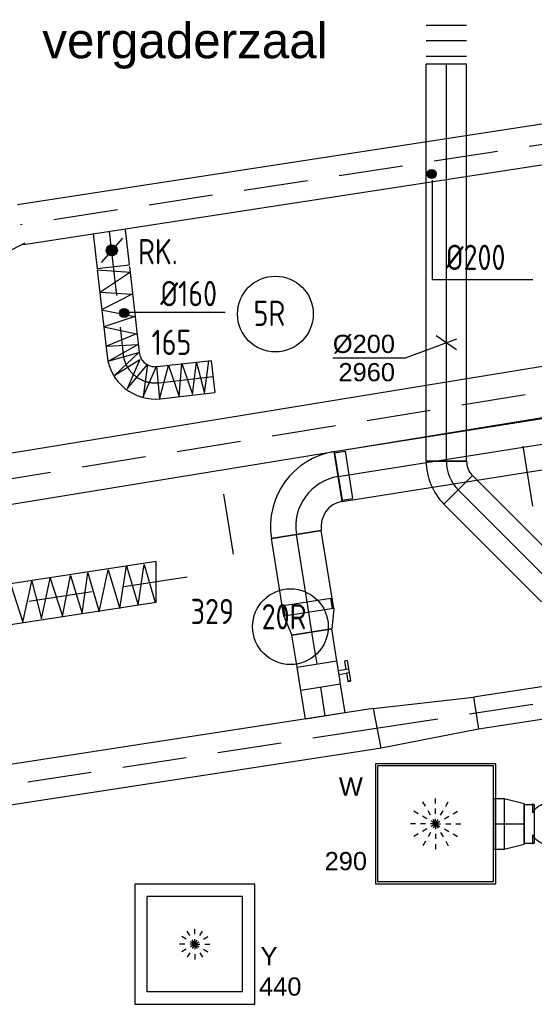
# Model space of a CAD drawing. Extents: x -156717 to 425753, y -51191 to 363295.
# Tile 412 of 502: x 215036 to 217584, y 111393 to 116267. Entities that reach past the tile are written whole.
import ezdxf
from ezdxf.enums import TextEntityAlignment as Align
from ezdxf.lldxf.tags import DXFTag

# ---------------------------------------------------------------- set-up
doc = ezdxf.new("R2010")
doc.units = 0
doc.header["$LTSCALE"] = 50
doc.linetypes.add('HIDDEN', pattern=[9.524999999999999, 6.35, -3.175])
doc.linetypes.add('STREEPJES', pattern=[0.1, 0.05, -0.05])
doc.layers.get('0').update_dxf_attribs({"linetype": 'CONTINUOUS'})
for name, color, linetype in [('57---0--VENTINST', 4, 'CONTINUOUS'), ('57LB', 4, 'CONTINUOUS'), ('BOUWTEKST', 2, 'CONTINUOUS'), ('WL570---_RETOUR_RST', 2, 'CONTINUOUS'), ('WL570---_RETOUR_RST_HL', 1, 'CONTINUOUS'), ('WL570---_TOEVOER', 3, 'CONTINUOUS'), ('WL570---_TOEVOER_HL', 8, 'CONTINUOUS'), ('WL570---_TOEVOER_RST', 2, 'CONTINUOUS'), ('WL570---_TOEVOER_RST_HL', 1, 'CONTINUOUS'), ('WM570---_RETOUR_RST_PR', 1, 'CONTINUOUS'), ('WM570---_TOEVOER', 1, 'CONTINUOUS'), ('WM570---_TOEVOER_PR', 1, 'CONTINUOUS'), ('WM570---_TOEVOER_RST_PR', 1, 'CONTINUOUS')]:
    doc.layers.add(name, color=color, linetype=linetype)
doc.styles.add('BURO-018', font='ARIAL.TTF', dxfattribs={"height": 63})
doc.styles.add('ISO25', font='ISO', dxfattribs={"width": 0.9})
doc.styles.get("Standard").update_dxf_attribs({"font": 'ARIAL.TTF'})
tags = doc.linetypes.add('CENTER2', pattern=[28.575000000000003, 19.05, -3.175, 3.175, -3.175]).pattern_tags.tags
tags[10:11] = [DXFTag(74, 4), DXFTag(75, 0), DXFTag(340, '0'), DXFTag(46, 1.0), DXFTag(50, 0.0), DXFTag(44, 0.0), DXFTag(45, 0.0)]
tags[8:9] = [DXFTag(74, 4), DXFTag(75, 0), DXFTag(340, '0'), DXFTag(46, 1.0), DXFTag(50, 0.0), DXFTag(44, 0.0), DXFTag(45, 0.0)]
tags[6:7] = [DXFTag(74, 4), DXFTag(75, 0), DXFTag(340, '0'), DXFTag(46, 1.0), DXFTag(50, 0.0), DXFTag(44, 0.0), DXFTag(45, 0.0)]
tags[4:5] = [DXFTag(74, 4), DXFTag(75, 0), DXFTag(340, '0'), DXFTag(46, 1.0), DXFTag(50, 0.0), DXFTag(44, 0.0), DXFTag(45, 0.0)]

# ---------------------------------------------------------------- blocks, each defined once
blk = doc.blocks.new('CIRC1MM')
at = {"color": 2, "linetype": 'Continuous'}
for p, q in [((-0.5000000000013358, 0), (0.5000000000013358, 0)), ((-0.4898979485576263, 0.09999999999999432), (0.4898979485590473, 0.09999999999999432)), ((-0.4582575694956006, 0.1999999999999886), (0.4582575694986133, 0.1999999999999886)), ((-0.4000000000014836, 0.2999999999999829), (0.3999999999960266, 0.2999999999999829)), ((-0.3000000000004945, 0.4000000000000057), (0.3000000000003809, 0.4000000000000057)), ((-0.4898979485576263, -0.1000000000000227), (0.4898979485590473, -0.1000000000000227)), ((-0.4582575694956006, -0.1999999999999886), (0.4582575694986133, -0.1999999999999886)), ((-0.4000000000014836, -0.3000000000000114), (0.3999999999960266, -0.3000000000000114)), ((-0.3000000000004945, -0.3999999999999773), (0.3000000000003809, -0.3999999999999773))]:
    blk.add_line(p, q, dxfattribs=at)
blk.add_circle((-8.526512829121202e-14, 0), 0.4999999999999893, dxfattribs=at)
blk = doc.blocks.new('*U2504')
at = {"color": 0, "ltscale": 10}
for p, q in [((-2.91038304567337e-11, 100, -2960), (684.1314966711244, 99.99999999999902, -2960)), ((684.1314966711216, 100, -2960), (684.1314966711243, -100.0000000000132, -2960)), ((-1.455191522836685e-11, -100.0000000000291, -2960), (684.131496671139, -100.0000000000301, -2960))]:
    blk.add_line(p, q, dxfattribs=at)
at = {"layer": 'WL570---_TOEVOER_HL', "linetype": 'CENTER2'}
blk.add_line((-1.455191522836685e-11, 0, -2960), (684.131496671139, -9.874001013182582e-13, -2960), dxfattribs=at)
at = {"layer": 'WM570---_TOEVOER_PR', "color": 1, "style": 'BURO-018'}
blk.add_attdef('POSNR', text='', height=90, dxfattribs=at).set_placement((0, 0), align=Align.MIDDLE)
blk = doc.blocks.new('*U2517')
at = {"color": 0, "ltscale": 10}
for p, q in [((-249.9999999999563, -125, -2700.000000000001), (-250.0000000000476, 125.0000000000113, -2700.000000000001)), ((125, -250, -2700.000000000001), (-124.9999999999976, -250.000000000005, -2700.000000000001)), ((-118.7499999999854, -250, -2700.000000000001), (-118.7499999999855, -302.9999999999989, -2700.000000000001)), ((118.75, -250.0000000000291, -2700.000000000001), (-118.7499999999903, -250.0000000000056, -2700.000000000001)), ((118.75, -250.0000000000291, -2700.000000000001), (118.75, -303.000000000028, -2700.000000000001)), ((118.75, -303.0000000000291, -2700.000000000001), (-118.7499999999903, -303.0000000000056, -2700.000000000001))]:
    blk.add_line(p, q, dxfattribs=at)
for radius, start, end in [(375.0000000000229, 5.195843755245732e-12, 89.99999999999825), (125.0000000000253, 1.326938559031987e-11, 89.99999999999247)]:
    blk.add_arc((-250.0000000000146, -250.0000000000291, -2700.000000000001), radius, start, end, dxfattribs=at)
at = {"layer": 'WL570---_TOEVOER_HL', "linetype": 'CENTER2'}
blk.add_arc((-250, -250.0000000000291, -2700.000000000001), 249.9999999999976, 1.199040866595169e-12, 90.0000000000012, dxfattribs=at)
at = {"layer": 'WM570---_TOEVOER_PR', "color": 1, "style": 'BURO-018'}
blk.add_attdef('POSNR', text='', height=90, dxfattribs=at).set_placement((0, 0), align=Align.MIDDLE)
blk = doc.blocks.new('*U2518')
at = {"color": 0, "ltscale": 10}
for p, q in [((0, 124.9999999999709, -2700.000000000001), (390.9124773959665, 124.9999999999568, -2700.000000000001)), ((0, -125.0000000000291, -2700.000000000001), (-5.00988139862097e-12, 124.9999999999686, -2700.000000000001)), ((390.9124773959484, 124.9999999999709, -2700.000000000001), (390.9124773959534, -125.0000000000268, -2700.000000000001)), ((0, -125.0000000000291, -2700.000000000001), (390.9124773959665, -125.0000000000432, -2700.000000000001))]:
    blk.add_line(p, q, dxfattribs=at)
at = {"layer": 'WL570---_TOEVOER_HL', "linetype": 'CENTER2'}
blk.add_line((0, 0, -2700.000000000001), (390.9124773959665, -1.408330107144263e-11, -2700.000000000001), dxfattribs=at)
at = {"layer": 'WM570---_TOEVOER_PR', "color": 1, "style": 'BURO-018'}
blk.add_attdef('POSNR', text='', height=90, dxfattribs=at).set_placement((0, 0), align=Align.MIDDLE)
blk = doc.blocks.new('*U2519')
at = {"color": 0, "ltscale": 10}
for p, q in [((-2.91038304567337e-11, 125.0000000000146, -2700.000000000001), (1574.699007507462, 125.0000000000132, -2700.000000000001)), ((0, -125, -2700.000000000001), (-5.89112092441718e-12, 124.9999999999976, -2700.000000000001)), ((1574.699007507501, 125.0000000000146, -2700.000000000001), (1574.699007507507, -124.999999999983, -2700.000000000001)), ((0, -125, -2700.000000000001), (1574.699007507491, -125.0000000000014, -2700.000000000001))]:
    blk.add_line(p, q, dxfattribs=at)
at = {"layer": 'WL570---_TOEVOER_HL', "linetype": 'CENTER2'}
blk.add_line((0, 0, -2700.000000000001), (1574.699007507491, -1.398613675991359e-12, -2700.000000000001), dxfattribs=at)
at = {"layer": 'WM570---_TOEVOER_PR', "color": 1, "style": 'BURO-018'}
blk.add_attdef('POSNR', text='', height=90, dxfattribs=at).set_placement((0, 0), align=Align.MIDDLE)
blk = doc.blocks.new('*U2520')
at = {"color": 0, "ltscale": 10}
for p, q in [((99.10000000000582, 125.0000000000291, -2700.000000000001), (1.088551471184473e-11, 100.0000000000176, -2700.000000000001)), ((1.455191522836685e-11, -99.9999999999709, -2700.000000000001), (8.706591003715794e-12, 100.0000000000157, -2700.000000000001)), ((99.10000000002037, -124.9999999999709, -2700.000000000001), (99.10000000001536, 125.0000000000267, -2700.000000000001)), ((99.10000000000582, 118.7500000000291, -2700.000000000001), (152.1000000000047, 118.7500000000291, -2700.000000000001)), ((152.1000000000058, 118.75, -2700.000000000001), (152.1000000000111, -118.7499999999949, -2700.000000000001)), ((152.1000000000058, 118.75, -2700.000000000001), (152.1000000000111, -118.7499999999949, -2700.000000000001)), ((99.10000000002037, -124.9999999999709, -2700.000000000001), (2.62616595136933e-11, -99.9999999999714, -2700.000000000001)), ((99.10000000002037, -118.7499999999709, -2700.000000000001), (152.1000000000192, -118.7499999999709, -2700.000000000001))]:
    blk.add_line(p, q, dxfattribs=at)
at = {"layer": 'WL570---_TOEVOER_HL', "linetype": 'CENTER2'}
blk.add_line((1.455191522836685e-11, 2.91038304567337e-11, -2700.000000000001), (99.10000000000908, 3.511384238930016e-11, -2700.000000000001), dxfattribs=at)
for centre in [(1.455191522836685e-11, 2.91038304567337e-11, -2700.000000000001), (99.10000000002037, 0, -2700.000000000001)]:
    blk.add_circle(centre, 0.075, dxfattribs=at)
at = {"layer": 'WM570---_TOEVOER_PR', "color": 1, "style": 'BURO-018'}
blk.add_attdef('POSNR', text='', height=90, dxfattribs=at).set_placement((0, 0), align=Align.MIDDLE)
blk = doc.blocks.new('*U2521')
at = {"color": 0, "ltscale": 10}
for p, q in [((0, 100, -2700), (144.7043125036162, 99.99999999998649, -2700)), ((-1.455191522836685e-11, -100, -2700), (8.34643465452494e-12, 99.99999999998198, -2700)), ((-1.455191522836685e-11, -100, -2700), (144.7043125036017, -100.0000000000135, -2700))]:
    blk.add_line(p, q, dxfattribs=at)
at = {"layer": 'WL570---_TOEVOER_HL', "linetype": 'CENTER2'}
blk.add_line((0, 0, -2700), (144.7043125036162, -1.351903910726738e-11, -2700), dxfattribs=at)
at = {"layer": 'WM570---_TOEVOER_PR', "color": 1, "style": 'BURO-018'}
blk.add_attdef('POSNR', text='', height=90, dxfattribs=at).set_placement((0, 0), align=Align.MIDDLE)
blk = doc.blocks.new('*U2522')
at = {"color": 2, "ltscale": 10}
for p, q in [((-58.20000000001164, 100, -2700), (58.20000000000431, 100.0000000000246, -2700)), ((-58.20000000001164, -100, -2700), (-58.20000000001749, 99.99999999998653, -2700)), ((58.20000000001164, 100.0000000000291, -2700), (58.20000000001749, -99.99999999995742, -2700)), ((-58.20000000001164, -100, -2700), (-9.700000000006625, -99.99999999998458, -2700)), ((-51.23601183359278, -136.6666666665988, -2700), (-51.23601183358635, -149.9999999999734, -2700)), ((-49.56934516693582, -136.6666666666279, -2700), (-51.2360118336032, -136.6666666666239, -2700)), ((-7.442182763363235, -136.6666666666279, -2700), (-49.5693451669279, -136.6666666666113, -2700)), ((-49.56934516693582, -149.9999999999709, -2700), (-49.56934516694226, -136.6666666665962, -2700)), ((-9.69999999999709, -100, -2700), (-9.700000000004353, -136.6666666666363, -2700)), ((-7.442182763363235, -136.6666666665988, -2700), (-7.442182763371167, -149.9999999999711, -2700)), ((9.700000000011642, -99.9999999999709, -2700), (9.700000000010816, -149.9999999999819, -2700)), ((9.700000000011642, -99.9999999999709, -2700), (58.20000000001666, -99.99999999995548, -2700)), ((51.23601183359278, -136.6666666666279, -2700), (9.700000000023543, -136.6666666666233, -2700)), ((51.23601183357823, -150, -2700), (51.23601183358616, -136.6666666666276, -2700)), ((-51.23601183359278, -150, -2700), (-49.5693451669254, -150.000000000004, -2700)), ((-7.442182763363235, -150, -2700), (-49.56934516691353, -149.9999999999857, -2700)), ((9.700000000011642, -150, -2700), (-7.442182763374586, -150.000000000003, -2700)), ((51.23601183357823, -150, -2700), (9.700000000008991, -149.9999999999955, -2700))]:
    blk.add_line(p, q, dxfattribs=at)
blk.add_spline([(-9.650232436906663, -99.99518481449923, -2700), (-9.50144043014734, -99.98093503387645, -2700), (-9.255150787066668, -99.95783018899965, -2700), (-8.913890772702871, -99.92681045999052, -2700), (-8.481162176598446, -99.88913910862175, -2700), (-7.96140537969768, -99.84635183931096, -2700), (-7.359953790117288, -99.80019498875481, -2700), (-6.682979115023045, -99.75255490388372, -2700), (-5.93742803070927, -99.70538125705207, -2700), (-5.130950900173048, -99.66060734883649, -2700), (-4.271823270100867, -99.62007063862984, -2700), (-3.368860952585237, -99.5854368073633, -2700), (-2.431329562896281, -99.55813057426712, -2700), (-1.468849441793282, -99.53927626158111, -2700), (-0.4912969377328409, -99.52965072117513, -2700), (0.4912969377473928, -99.52965072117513, -2700), (1.468849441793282, -99.53927626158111, -2700), (2.431329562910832, -99.55813057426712, -2700), (3.368860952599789, -99.5854368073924, -2700), (4.271823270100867, -99.62007063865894, -2700), (5.130950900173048, -99.66060734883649, -2700), (5.93742803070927, -99.70538125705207, -2700), (6.682979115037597, -99.75255490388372, -2700), (7.359953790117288, -99.8001949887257, -2700), (7.961405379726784, -99.84635183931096, -2700), (8.481162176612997, -99.88913910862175, -2700), (8.913890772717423, -99.92681045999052, -2700), (9.25515078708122, -99.95783018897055, -2700), (9.50144043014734, -99.98093503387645, -2700), (9.650232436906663, -99.99518481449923, -2700), (9.700000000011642, -99.9999999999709, -2700)], degree=3, dxfattribs=at)
at = {"layer": 'WL570---_TOEVOER', "color": 1, "style": 'BURO-018'}
blk.add_attdef('I', text='', height=90, dxfattribs=at).set_placement((0, 0), align=Align.MIDDLE)
at = {"layer": 'WM570---_TOEVOER_PR', "color": 1, "style": 'BURO-018'}
blk.add_attdef('POSNR', text='', height=90, dxfattribs=at).set_placement((0, 0), align=Align.MIDDLE)
blk = doc.blocks.new('*U2523')
at = {"color": 0, "ltscale": 10}
for p, q in [((0, 100, -2700), (159.9223657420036, 99.99999999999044, -2700)), ((159.922365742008, 100, -2700), (159.9223657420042, -99.99999999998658, -2700)), ((0, -100, -2700), (159.9223657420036, -100.0000000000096, -2700))]:
    blk.add_line(p, q, dxfattribs=at)
at = {"layer": 'WL570---_TOEVOER_HL', "linetype": 'CENTER2'}
blk.add_line((0, 0, -2700), (159.9223657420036, -9.565478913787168e-12, -2700), dxfattribs=at)
at = {"layer": 'WM570---_TOEVOER_PR', "color": 1, "style": 'BURO-018'}
blk.add_attdef('POSNR', text='', height=90, dxfattribs=at).set_placement((0, 0), align=Align.MIDDLE)
blk = doc.blocks.new('*U2524')
at = {"color": 0, "ltscale": 10}
for p, q in [((297.5, 297.5, -2782.5), (-297.5, 297.5, -2782.5)), ((-297.5, 297.5, -2782.5), (-297.5, -297.5, -2782.5)), ((297.5, -297.5, -2782.5), (297.5, 297.5, -2782.5)), ((286.5, 286.5, -2782.5), (-286.5, 286.5, -2782.5)), ((-286.5, -286.5, -2782.5), (-286.5, 286.5, -2782.5)), ((286.5, -286.5, -2782.5), (286.5, 286.5, -2782.5)), ((286.5, -286.5, -2782.5), (-286.5, -286.5, -2782.5)), ((-297.5, -297.5, -2782.5), (297.5, -297.5, -2782.5))]:
    blk.add_line(p, q, dxfattribs=at)
at = {"color": 8, "linetype": 'STREEPJES', "ltscale": 10}
for q in [(-62.5, 108.2531754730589, -2782.5), (0, 125, -2782.5), (62.5, 108.2531754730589, -2782.5), (-108.2531754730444, 62.5, -2782.5), (108.2531754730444, 62.5, -2782.5), (-125, 0, -2782.5), (-108.2531754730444, -62.5, -2782.5), (-62.5, -108.2531754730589, -2782.5), (0, -125, -2782.5), (62.5, -108.2531754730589, -2782.5), (108.2531754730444, -62.5, -2782.5), (125, 0, -2782.5)]:
    blk.add_line((0, 0, -2782.5), q, dxfattribs=at)
at = {"layer": 'WL570---_TOEVOER_RST_HL', "linetype": 'CENTER2'}
blk.add_circle((0, 0, -2782.5), 0.075, dxfattribs=at)
at = {"layer": 'WL570---_TOEVOER_RST', "color": 1, "style": 'BURO-018'}
for tag in ['MC', 'Q']:
    blk.add_attdef(tag, text='', height=90, dxfattribs=at).set_placement((0, 0), align=Align.MIDDLE)
at = {"layer": 'WM570---_TOEVOER_RST_PR', "color": 1, "style": 'BURO-018'}
blk.add_attdef('POSNR', text='', height=90, dxfattribs=at).set_placement((0, 0), align=Align.MIDDLE)
blk = doc.blocks.new('*U2525')
at = {"color": 0, "ltscale": 10}
for p, q in [((-53, 125, -2805), (0, 125, -2805)), ((-53, 125, -2805), (-53, -125, -2805)), ((0, 125, -2805), (99.10000000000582, 100, -2805)), ((0, 125, -2805), (0, -125, -2805)), ((0, 125, -2805), (0, -125, -2805)), ((0, 125, -2805), (0, -125, -2805)), ((99.10000000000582, 100, -2805), (99.10000000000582, -100, -2805)), ((99.10000000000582, 100, -2805), (99.10000000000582, -100, -2805)), ((99.10000000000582, 95, -2805), (148.6000000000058, 95, -2805)), ((148.6000000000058, 95, -2805), (148.6000000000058, -95, -2805)), ((148.6000000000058, 95, -2805), (148.6000000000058, -95, -2805)), ((99.10000000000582, -95, -2805), (148.6000000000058, -95, -2805)), ((-53, -125, -2805), (0, -125, -2805)), ((0, -125, -2805), (99.10000000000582, -100, -2805))]:
    blk.add_line(p, q, dxfattribs=at)
at = {"layer": 'WL570---_TOEVOER_RST_HL', "linetype": 'CENTER2'}
for p, q in [((-53, 0, -2805), (0, 0, -2805)), ((0, 0, -2805), (99.10000000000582, 0, -2805))]:
    blk.add_line(p, q, dxfattribs=at)
blk.add_circle((99.10000000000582, 0, -2805), 0.075, dxfattribs=at)
at = {"layer": 'WM570---_TOEVOER_RST_PR', "color": 1, "style": 'BURO-018'}
blk.add_attdef('POSNR', text='', height=90, dxfattribs=at).set_placement((0, 0), align=Align.MIDDLE)
blk = doc.blocks.new('*U2527')
at = {"color": 0, "ltscale": 10}
for p, q in [((2.91038304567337e-11, 100, -2960), (2.907933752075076e-11, -100, -2960)), ((40.56544378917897, 100, -2960), (40.56544378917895, -100, -2960)), ((121.6963313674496, 100, -2960), (121.6963313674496, -100, -2960)), ((202.8272189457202, 100, -2960), (202.8272189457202, -100, -2960)), ((552.0520909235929, 99.6189213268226, -2960), (552.0520909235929, 54.03541248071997, -2960)), ((594.2204792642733, 99.6189213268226, -2960), (594.2204792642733, -100.3810786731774, -2960)), ((552.0520909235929, -54.35944207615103, -2960), (552.0520909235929, -100.3810786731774, -2960))]:
    blk.add_line(p, q, dxfattribs=at)
for centre, major_axis, ratio, start_param, end_param in [((283.1331663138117, 0, -2960), (-0.03314990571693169, -99.9999999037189), 0.1324679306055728, 6.283141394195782, 9.42473404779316), ((428.5775862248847, -0.1491251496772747, -2960), (-0.1956157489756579, -99.9998172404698), 0.6172811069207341, 6.282860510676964, 9.424453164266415)]:
    blk.add_ellipse(centre, major_axis=major_axis, ratio=ratio, start_param=start_param, end_param=end_param, dxfattribs=at)
at = {"color": 0, "ltscale": 10, "extrusion": (0, 0, -1)}
for centre, major_axis, ratio, start_param, end_param in [((359.8728345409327, -0.05087826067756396, -2960), (0.1046491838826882, 99.99995148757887), 0.388266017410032, 6.283036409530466, 9.424629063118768), ((484.5081001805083, -0.2879635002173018, -2960), (0.3402223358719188, 99.99943622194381), 0.8037154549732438, 6.282445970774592, 7.276962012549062), ((484.5081001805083, -0.2879635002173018, -2960), (0.3402223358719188, 99.99943622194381), 0.8037154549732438, 2.139349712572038, 3.140853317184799)]:
    blk.add_ellipse(centre, major_axis=major_axis, ratio=ratio, start_param=start_param, end_param=end_param, dxfattribs=at)
at = {"layer": 'WM570---_TOEVOER_PR', "color": 1, "style": 'BURO-018'}
blk.add_attdef('POSNR', text='', height=90, dxfattribs=at).set_placement((0, 0), align=Align.MIDDLE)
blk = doc.blocks.new('*U2537')
at = {"color": 0, "ltscale": 10}
for p, q in [((-82.7999999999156, -100.0000000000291, -2960), (-82.79999999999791, 99.99999999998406, -2960)), ((129.2591196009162, 12.16223663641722, -2960), (-12.16223663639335, -129.2591196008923, -2960))]:
    blk.add_line(p, q, dxfattribs=at)
for centre, radius, start, end in [((-82.80000000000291, -199.8968829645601, -2960), 299.8968829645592, 45.00000000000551, 89.9999999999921), ((-82.80000000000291, -199.8968829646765, -2960), 99.89688296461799, 45.00000000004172, 89.99999999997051)]:
    blk.add_arc(centre, radius, start, end, dxfattribs=at)
at = {"layer": 'WL570---_TOEVOER_HL', "linetype": 'CENTER2'}
blk.add_arc((-82.7999999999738, -199.8968829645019, -2960), 199.8968829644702, 45, 90, dxfattribs=at)
at = {"layer": 'WM570---_TOEVOER_PR', "color": 1, "style": 'BURO-018'}
blk.add_attdef('POSNR', text='', height=90, dxfattribs=at).set_placement((0, 0), align=Align.MIDDLE)
blk = doc.blocks.new('*U2539')
at = {"color": 0, "ltscale": 10}
for p, q in [((0, 100, -2960), (1967.957914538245, 99.99999999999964, -2960)), ((0, -100, -2960), (3.673940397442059e-14, 100, -2960)), ((1967.957914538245, 100, -2960), (1967.957914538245, -100, -2960)), ((0, -100, -2960), (1967.957914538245, -100.0000000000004, -2960))]:
    blk.add_line(p, q, dxfattribs=at)
at = {"layer": 'WL570---_TOEVOER_HL', "linetype": 'CENTER2'}
blk.add_line((0, 0, -2960), (1967.957914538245, -3.615080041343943e-13, -2960), dxfattribs=at)
at = {"layer": 'WM570---_TOEVOER_PR', "color": 1, "style": 'BURO-018'}
blk.add_attdef('POSNR', text='', height=90, dxfattribs=at).set_placement((0, 0), align=Align.MIDDLE)
blk = doc.blocks.new('*U2540')
at = {"layer": 'WM570---_TOEVOER', "color": 0, "ltscale": 10}
for p, q in [((50, 18.39736450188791), (-204.6694295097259, -75.30756194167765)), ((50, -34.87986347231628), (-50, 34.87986347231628)), ((-204.6694295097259, -75.30756194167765), (-562.2410529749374, -75.30756194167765))]:
    blk.add_line(p, q, dxfattribs=at)
at = {"layer": 'WM570---_TOEVOER', "color": 0, "style": 'BURO-018'}
for s, p in [('%%c200', (-562.2410529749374, -50.30756194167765)), ('2960', (-534.3692930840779, -190.3075619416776))]:
    blk.add_text(s, height=90, dxfattribs=at).set_placement(p)
blk = doc.blocks.new('*U2541')
at = {"color": 0, "ltscale": 10}
for p, q in [((565.3453542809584, 153.44709207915, -2960), (565.3453542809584, -46.55290792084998, -2960)), ((602.7804512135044, 153.44709207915, -2960), (602.7804512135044, -46.55290792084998, -2960)), ((0, 100, -2960), (-3.673940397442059e-14, -100, -2960)), ((38.33193203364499, 100, -2960), (38.33193203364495, -100, -2960)), ((114.995796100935, 100, -2960), (114.9957961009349, -100, -2960)), ((191.6596601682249, 100, -2960), (191.6596601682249, -100, -2960)), ((272.0464002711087, -99.99999999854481, -2960), (272.1654845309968, -99.9950204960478, -2960))]:
    blk.add_line(p, q, dxfattribs=at)
for centre, major_axis, ratio, start_param, end_param in [((267.9245514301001, 0, -2960), (-4.181443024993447, 99.99875511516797), 0.1193305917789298, 3.146582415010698, 6.27819554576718), ((407.8681997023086, 18.07974508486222, -2960), (23.55411370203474, -97.31366365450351), 0.5591501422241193, 0.03355582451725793, 3.10803682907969), ((407.8681997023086, 18.07974508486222, -2960), (23.55411370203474, -97.31366365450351), 0.5591501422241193, 6.249629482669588, 6.316741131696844)]:
    blk.add_ellipse(centre, major_axis=major_axis, ratio=ratio, start_param=start_param, end_param=end_param, dxfattribs=at)
at = {"color": 0, "ltscale": 10, "extrusion": (0, 0, -1)}
blk.add_ellipse((341.4027733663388, 6.155739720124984, -2960), major_axis=(13.03027850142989, -99.24507432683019), ratio=0.3504057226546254, start_param=3.158060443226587, end_param=6.29965309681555, dxfattribs=at)
at = {"color": 0, "ltscale": 10, "extrusion": (0, 0, -0.9999999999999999)}
blk.add_ellipse((463.1371529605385, 35.02145756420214, -2960), major_axis=(37.75332638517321, -92.79787241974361), ratio=0.7320093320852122, start_param=3.20678098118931, end_param=6.348373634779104, dxfattribs=at)
at = {"layer": 'WM570---_TOEVOER_PR', "color": 1, "style": 'BURO-018'}
blk.add_attdef('POSNR', text='', height=90, dxfattribs=at).set_placement((0, 0), align=Align.MIDDLE)
blk = doc.blocks.new('*U2328')
at = {"color": 0, "ltscale": 10}
for p, q in [((297.5, 297.5, -2757.5), (-297.5, 297.5, -2757.5)), ((-297.5, 297.5, -2757.5), (-297.5, -297.5, -2757.5)), ((297.5, -297.5, -2757.5), (297.5, 297.5, -2757.5)), ((236.5, 236.5, -2757.5), (-236.5, 236.5, -2757.5)), ((-236.5, -236.5, -2757.5), (-236.5, 236.5, -2757.5)), ((236.5, -236.5, -2757.5), (236.5, 236.5, -2757.5)), ((236.5, -236.5, -2757.5), (-236.5, -236.5, -2757.5)), ((-297.5, -297.5, -2757.5), (297.5, -297.5, -2757.5))]:
    blk.add_line(p, q, dxfattribs=at)
at = {"color": 8, "linetype": 'STREEPJES', "ltscale": 10}
for q in [(0, 100, -2757.5), (-86.60254037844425, 50, -2757.5), (-50, 86.60254037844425, -2757.5), (50, 86.60254037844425, -2757.5), (86.60254037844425, 50, -2757.5), (-100, 0, -2757.5), (-86.60254037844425, -50, -2757.5), (-50, -86.60254037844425, -2757.5), (0, -100, -2757.5), (50, -86.60254037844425, -2757.5), (86.60254037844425, -50, -2757.5), (100, 0, -2757.5)]:
    blk.add_line((0, 0, -2757.5), q, dxfattribs=at)
at = {"layer": 'WL570---_RETOUR_RST_HL', "linetype": 'CENTER2'}
blk.add_circle((0, 0, -2757.5), 0.075, dxfattribs=at)
at = {"layer": 'WL570---_RETOUR_RST', "color": 1, "style": 'BURO-018'}
for tag in ['MC', 'Q']:
    blk.add_attdef(tag, text='', height=90, dxfattribs=at).set_placement((0, 0), align=Align.MIDDLE)
at = {"layer": 'WM570---_RETOUR_RST_PR', "color": 1, "style": 'BURO-018'}
blk.add_attdef('POSNR', text='', height=90, dxfattribs=at).set_placement((0, 0), align=Align.MIDDLE)

msp = doc.modelspace()

# ---------------------------------------------------------------- linework, layer by layer
at = {"layer": '57---0--VENTINST', "color": 8, "linetype": 'Continuous'}
msp.add_line((214968.1204619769, 115114.0835399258), (215061.8942190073, 115162.2237451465), dxfattribs=at)
at = {"layer": '57LB', "color": 8}
for p, q in [((219648.622234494, 116061.3167437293), (215024.3381278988, 115350.3701423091)), ((219679.0135547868, 115863.6393103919), (215054.7294481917, 115152.6927089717)), ((215558.5028965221, 115226.9133600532), (215578.0823669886, 115053.8023497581)), ((215399.5165743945, 115208.9314420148), (215419.3026834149, 115033.9934462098)), ((215578.9782365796, 115045.8815589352), (215627.1344601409, 114620.1104673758)), ((215419.9340289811, 115028.4114326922), (215468.1481380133, 114602.1285493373)), ((219760.7901694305, 114898.3426403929), (213921.4842138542, 113945.8463808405)), ((220379.3973840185, 114745.9445456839), (213961.7318001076, 113699.1073855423)), ((223210.7850579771, 113824.5091918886), (217283.3123062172, 112913.2077859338)), ((223235.0981142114, 113666.3672452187), (217308.0812418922, 112755.1359270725)), ((215712.1150941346, 113585.0708572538), (214712.1150941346, 113431.9027091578)), ((215712.1150941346, 113382.738441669), (215712.1150941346, 113585.0708572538)), ((215712.1150941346, 113382.738441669), (214712.1150941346, 113229.570293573)), ((216786.0205525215, 112856.9881518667), (211211.918817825, 112000.0147062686)), ((216816.9817221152, 112659.3983282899), (211242.3101381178, 111802.3372729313))]:
    msp.add_line(p, q, dxfattribs=at)
at = {"layer": '57LB', "color": 8, "linetype": 'HIDDEN'}
for p, q in [((220226.4392236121, 116048.9765449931), (215039.5337880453, 115251.5314256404)), ((215479.0097354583, 115217.922401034), (215547.6412990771, 114611.1195083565)), ((220359.2735908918, 114869.314043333), (213941.6080069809, 113822.4768831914)), ((215724.6095392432, 114470.1151042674), (215993.7710343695, 114500.5582259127)), ((223225.303577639, 113745.801355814), (216801.5011373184, 112758.1932400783)), ((215865.1160737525, 113507.3395261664), (211561.8280144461, 112848.2128633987)), ((216801.7860619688, 112758.2370449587), (211227.1144779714, 111901.1759896))]:
    msp.add_line(p, q, dxfattribs=at)
at = {"layer": '57LB', "color": 8, "linetype": 'Continuous'}
for p, q in [((217078.9442337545, 115472.6745931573), (217078.9442337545, 114980.240035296)), ((215544.9078778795, 115185.1340091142), (215438.5896385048, 115065.2495539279)), ((215419.2225395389, 115034.7020346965), (215578.1575864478, 115053.1373002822)), ((215419.6318051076, 115028.0719070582), (215584.312089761, 115017.3757512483)), ((215584.312089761, 115017.3757512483), (215435.8298658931, 114918.4363100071)), ((217078.9442337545, 114980.240035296), (217576.1724972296, 114980.240035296)), ((215435.8298658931, 114918.4363100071), (215592.4111201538, 114907.7401541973)), ((215592.4111201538, 114907.7401541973), (215441.2292194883, 114830.1930245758)), ((215441.2292194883, 114830.1930245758), (215605.9095041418, 114798.1045571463)), ((215605.9095041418, 114798.1045571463), (215452.0279266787, 114747.2978170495)), ((215556.2255439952, 114818.8693304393), (216053.4538074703, 114818.8693304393)), ((215452.0279266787, 114747.2978170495), (215614.0085345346, 114712.5353106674)), ((215614.0085345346, 114712.5353106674), (215465.5263106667, 114651.0324147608)), ((215465.5263106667, 114651.0324147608), (215622.1075649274, 114659.0545316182)), ((215622.1075649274, 114659.0545316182), (215479.0246946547, 114578.8333630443)), ((215479.0246946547, 114578.8333630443), (215624.807241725, 114618.9439473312)), ((215624.807241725, 114618.9439473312), (215506.0214626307, 114506.6343113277)), ((215506.0214626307, 114506.6343113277), (215630.2065953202, 114584.1814409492)), ((215630.2065953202, 114584.1814409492), (215568.1140289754, 114439.7833375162)), ((215568.1140289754, 114439.7833375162), (215668.0020704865, 114560.115090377)), ((215668.0020704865, 114560.115090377), (215646.4046561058, 114399.6727532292)), ((215646.4046561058, 114399.6727532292), (215713.8965760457, 114552.0929735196)), ((215713.8965760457, 114552.0929735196), (215727.3949600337, 114388.9765974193)), ((215715.6185802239, 114549.6082653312), (215984.7800753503, 114580.0513869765)), ((215727.3949600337, 114388.9765974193), (215773.2894655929, 114554.7670124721)), ((215773.2894655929, 114554.7670124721), (215824.5833247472, 114402.3467921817)), ((215824.5833247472, 114402.3467921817), (215838.0817087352, 114565.4631682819)), ((215838.0817087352, 114565.4631682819), (215892.0752446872, 114413.0429479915)), ((215892.0752446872, 114413.0429479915), (215910.9729822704, 114570.8112461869)), ((215910.9729822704, 114570.8112461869), (215951.4681342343, 114418.3910258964)), ((215951.4681342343, 114418.3910258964), (215973.0655486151, 114578.8333630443)), ((215983.8642558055, 114578.8333630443), (216002.7619933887, 114421.0650648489)), ((215733.6004982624, 114390.6219432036), (216002.7619933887, 114421.0650648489)), ((217527.7326911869, 114155.6441455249), (217575.2986430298, 113859.4390135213)), ((216094.6167760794, 113621.6644621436), (216047.0508242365, 113917.8695941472)), ((215622.2123512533, 113368.4116328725), (215651.2762676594, 113569.921037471)), ((215651.2762676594, 113569.921037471), (215706.1747764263, 113381.2058807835)), ((215344.4904833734, 113326.8303271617), (215373.5543997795, 113528.3397317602)), ((215373.5543997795, 113528.3397317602), (215428.4529085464, 113336.426013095)), ((215428.4529085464, 113336.426013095), (215473.663445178, 113544.332541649)), ((215473.663445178, 113544.332541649), (215531.7912779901, 113352.4188229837)), ((215531.7912779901, 113352.4188229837), (215564.0845184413, 113563.5239135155)), ((215564.0845184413, 113563.5239135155), (215622.2123512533, 113368.4116328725)), ((214989.2648384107, 113473.9641781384), (215050.621995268, 113285.2490214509)), ((215050.621995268, 113285.2490214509), (215095.8325318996, 113486.7584260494)), ((215095.8325318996, 113486.7584260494), (215144.2723925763, 113301.2418313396)), ((215144.2723925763, 113301.2418313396), (215186.2536051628, 113502.7512359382)), ((215186.2536051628, 113502.7512359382), (215247.61076202, 113314.0360792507)), ((215247.61076202, 113314.0360792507), (215286.3626505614, 113515.5454838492)), ((215286.3626505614, 113515.5454838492), (215344.4904833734, 113326.8303271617)), ((216786.0205525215, 112856.9881518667), (217283.3123062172, 112913.2077859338)), ((217283.3123062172, 112913.2077859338), (217308.0812418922, 112755.1359270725)), ((216786.0205525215, 112856.9881518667), (216824.2630642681, 112660.8177925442)), ((217308.0812418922, 112755.1359270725), (216816.9817221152, 112659.3983282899))]:
    msp.add_line(p, q, dxfattribs=at)
for centre, radius in [((215491.7487581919, 115125.1917815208), 27.5), ((215491.7487581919, 115125.1917815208), 22.5), ((215491.7487581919, 115125.1917815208), 17.5), ((215491.7487581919, 115125.1917815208), 12.5), ((215491.7487581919, 115125.1917815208), 7.5), ((216301.9320451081, 114809.8778810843), 187.5), ((216376.4317382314, 113262.3188170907), 187.5)]:
    msp.add_circle(centre, radius, dxfattribs=at)
for radius in [240, 80]:
    msp.add_arc((215706.6276212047, 114629.101426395), radius, 186.4529333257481, 276.4529333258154, dxfattribs=at)
at = {"layer": '57LB', "color": 8, "linetype": 'HIDDEN'}
msp.add_arc((215706.6276212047, 114629.101426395), 160, 186.4529333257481, 276.4529333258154, dxfattribs=at)

# ---------------------------------------------------------------- block references
at = {"layer": '57LB', "color": 8, "linetype": 'Continuous', "xscale": 45, "yscale": 45, "zscale": 45}
for p in [(217075.6672795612, 115503.7242993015), (215552.9485898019, 114814.7888498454)]:
    msp.add_blockref('CIRC1MM', p, dxfattribs=at)
at = {"layer": 'WL570---_RETOUR_RST'}
ref = msp.add_blockref('*U2328', (215902.8064674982, 111690.3132939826, 2757.5), dxfattribs=at)
ref.add_attrib('Q', '440', dxfattribs={"color": 1, "height": 90, "style": 'BURO-018'}).set_placement((216326.0851314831, 111480.841643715), align=Align.MIDDLE)
ref.add_attrib('MC', 'Y', dxfattribs={"color": 1, "height": 90, "style": 'BURO-018'}).set_placement((216270.392799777, 111630.9555465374), align=Align.MIDDLE)
at = {"layer": 'WL570---_TOEVOER'}
for name, p, rotation in [('*U2541', (217148.7839089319, 116048.8028585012, 2960), 90), ('*U2539', (217148.7839089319, 114080.844943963, 2960), 90), ('*U2519', (216613.400781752, 114005.4062575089, 2700.000000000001), 9.045837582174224), ('*U2537', (217148.7839089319, 113998.044943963, 2960), 135), ('*U2517', (216366.5100631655, 113966.1001119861, 2700.000000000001), 99.0458375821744), ('*U2504', (217691.0863709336, 113455.7424819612, 2960), 134.9999999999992), ('*U2518', (216467.2772595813, 113333.1587436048, 2700.000000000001), 99.0458375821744), ('*U2520', (216482.8582156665, 113235.2912627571, 2700.000000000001), 99.04583758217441), ('*U2523', (216508.0019427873, 113077.3578715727, 2700), 99.04583758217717), ('*U2522', (216517.1524134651, 113019.8817122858, 2700), 99.04583758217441), ('*U2521', (216549.053959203, 112819.5009462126, 2700), 99.04583758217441), ('*U2527', (218128.157296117, 112285.9631581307, 2960), 180)]:
    msp.add_blockref(name, p, dxfattribs=dict(at, rotation=rotation))
at = {"layer": 'WL570---_TOEVOER_RST'}
ref = msp.add_blockref('*U2524', (217095.3368168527, 112286.3442368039, 2782.5), dxfattribs=at)
ref.add_attrib('Q', '290', dxfattribs={"color": 1, "height": 90, "style": 'BURO-018'}).set_placement((216650.7768564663, 112101.7292828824), align=Align.MIDDLE)
ref.add_attrib('MC', 'W', dxfattribs={"color": 1, "height": 90, "style": 'BURO-018'}).set_placement((216675.553052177, 112471.2794902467), align=Align.MIDDLE)
msp.add_blockref('*U2525', (217434.8368168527, 112286.3442368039, 2805), dxfattribs=at)
at = {"layer": 'WM570---_TOEVOER'}
msp.add_blockref('*U2540', (217148.7839089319, 114667.5560653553, 2960), dxfattribs=at)

# ---------------------------------------------------------------- texts
at = {"layer": '57LB', "color": 8, "linetype": 'Continuous', "style": 'ISO25', "width": 0.9}
for s, p in [('RK.', (215621.6151431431, 115056.2452046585)), ('%%c200', (217146.137036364, 115027.9819153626)), ('%%C160', (215732.3351590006, 114848.623156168)), ('5R', (216193.7798932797, 114751.1358306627)), ('20R', (216233.8366165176, 113248.9050731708))]:
    msp.add_text(s, height=125, dxfattribs=at).set_placement(p)
at = {"layer": '57LB', "color": 2, "linetype": 'Continuous', "style": 'ISO25', "width": 0.9}
for s, p in [('165', (215688.6315430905, 114607.3388662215)), ('329', (215882.3249996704, 113275.0400638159))]:
    msp.add_text(s, height=125, dxfattribs=at).set_placement(p)
at = {"layer": 'BOUWTEKST', "color": 8}
msp.add_text('vergaderzaal', height=175, dxfattribs=at).set_placement((215147.6786572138, 116076.2990460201))

doc.saveas('drawing.dxf')
